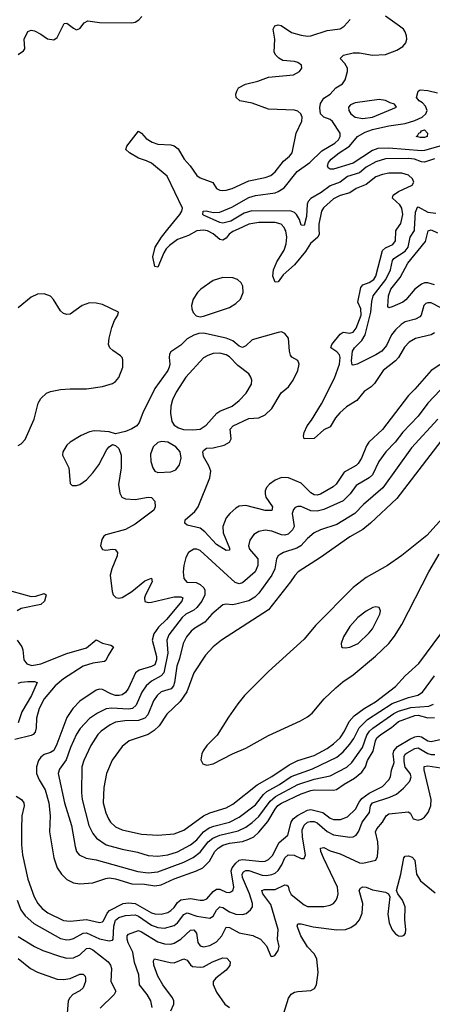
# Model space of a CAD drawing. Header units: inches. Extents: x 1550315 to 1685896, y 510706 to 640504.
# Tile 390 of 452: x 1671400 to 1673937, y 565229 to 571289. Entities that reach past the tile are written whole.
import ezdxf

# ---------------------------------------------------------------- set-up
doc = ezdxf.new("R2010")
doc.units = ezdxf.units.IN
doc.header["$MEASUREMENT"] = 0
doc.layers.add('B6576', color=7, linetype='Continuous')
doc.layers.add('B6577', color=7, linetype='Continuous')

msp = doc.modelspace()

# ---------------------------------------------------------------- linework, layer by layer
at = {"layer": 'B6576', "color": 5}
for points, elevation in [([(1672742.5, 570000), (1672710, 569985.6), (1672688.6, 569970), (1672670, 569945.4), (1672650, 569931.6), (1672630, 569935.8), (1672590, 569970.9), (1672554, 569990), (1672530, 569993.7), (1672490, 569989.3), (1672439, 569961), (1672370, 569936.6), (1672320.3, 569899.7), (1672300.9, 569879.1), (1672286.1, 569853.9), (1672250, 569765.2), (1672230, 569769.2), (1672219.2, 569830), (1672233.9, 569890), (1672271, 569950), (1672311.7, 570000)], 380), ([(1673240.5, 570000), (1673242.4, 569970), (1673233.1, 569950), (1673187.9, 569912.2), (1673157.4, 569862.6), (1673090, 569779.9), (1673020.4, 569719.6), (1672990, 569676), (1672970, 569672.8), (1672956.9, 569710), (1672961.5, 569750), (1672980.9, 569799.1), (1673027.3, 569870), (1673038.5, 569910), (1673042.8, 569950), (1673035.6, 569990), (1673030.5, 570000)], 380), ([(1673950, 569361.8), (1673930.5, 569349.5), (1673833.2, 569326.8), (1673795, 569305), (1673766.2, 569273.8), (1673729.7, 569210.3), (1673711.9, 569190), (1673635.7, 569130), (1673581.6, 569050), (1673561.5, 569030), (1673518.9, 569001.1), (1673474.1, 568945.9), (1673410, 568905.8), (1673368.7, 568870), (1673341.8, 568838.2), (1673310, 568782.6), (1673270, 568764.1), (1673210, 568711.3), (1673149.6, 568709.6), (1673144.9, 568724.9), (1673148.7, 568748.7), (1673167.7, 568790), (1673195.2, 568824.8), (1673255.2, 568924.8), (1673336.7, 569083.3), (1673367.5, 569170), (1673371.5, 569210), (1673366.5, 569226.5), (1673350, 569244.3), (1673313.2, 569270), (1673319.6, 569290), (1673370, 569354.3), (1673390, 569366.1), (1673430, 569359.2), (1673450, 569365), (1673469.2, 569390), (1673500.1, 569470), (1673496.8, 569510), (1673479.9, 569550), (1673498.3, 569641.7), (1673510, 569656.8), (1673550, 569671.2), (1673576.7, 569690), (1673589.3, 569710), (1673630.9, 569869.1), (1673650, 569884.1), (1673694.8, 569905.2), (1673711.3, 569928.7), (1673712.7, 569990), (1673719.7, 570000)], 380), ([(1673990, 569515.9), (1673930, 569547.1), (1673910, 569547.4), (1673898.3, 569541.7), (1673885.4, 569530), (1673869.5, 569470.5), (1673860, 569460), (1673834.2, 569445.8), (1673770, 569429.1), (1673746.2, 569413.8), (1673710, 569380.7), (1673687.3, 569350), (1673656.3, 569283.7), (1673626.7, 569250), (1673590, 569225.5), (1673475.5, 569170), (1673450, 569162), (1673444.4, 569164.4), (1673440.3, 569190), (1673446.8, 569250), (1673459, 569270), (1673504.9, 569315.1), (1673524.1, 569350), (1673559.7, 569490), (1673565.7, 569554.3), (1673574.6, 569590), (1673650.6, 569690), (1673681.2, 569750), (1673693.3, 569806.7), (1673700.9, 569819.1), (1673770, 569865.1), (1673789.5, 569890), (1673802, 569950), (1673827.6, 569992.4), (1673828.1, 570000)], 360), ([(1673950, 569656.8), (1673909.5, 569669.5), (1673890, 569669.5), (1673870, 569661.6), (1673830, 569629.9), (1673775.1, 569564.9), (1673755.5, 569550), (1673690, 569522), (1673670, 569516.2), (1673663.3, 569523.3), (1673668.7, 569590), (1673681.8, 569630), (1673738.6, 569701.4), (1673786.8, 569790), (1673895.1, 569924.9), (1673911.4, 569988.6), (1673930, 569995), (1673970, 569977.9)], 340), ([(1671390, 568668.7), (1671410, 568678.4), (1671434.5, 568705.5), (1671489, 568830), (1671514.2, 568930), (1671530, 568958), (1671564.7, 568990), (1671590, 569001.2), (1671650, 569012.7), (1671710, 569017.5), (1671810, 569017.4), (1671909.1, 569030.9), (1671970, 569050.2), (1671990, 569063.2), (1672010, 569086), (1672034.6, 569150), (1672034.7, 569194.7), (1672029.7, 569210), (1672020.2, 569220.2), (1671972.2, 569252.2), (1671954, 569270), (1671946.9, 569290), (1671949.7, 569330), (1671965.7, 569394.3), (1671982.8, 569437.2), (1672004, 569470), (1672008, 569490), (1671910, 569535.4), (1671870, 569545.4), (1671830, 569546.6), (1671784.9, 569530), (1671710, 569476.2), (1671690, 569474), (1671670, 569480.7), (1671650, 569498), (1671607.3, 569567.3), (1671590, 569587), (1671550, 569602.4), (1671510, 569599.6), (1671470, 569580.5), (1671390, 569515.4)], 420), ([(1674143.2, 569270), (1673931.1, 569130), (1673830, 569014.4), (1673790, 568975.7), (1673630, 568766.1), (1673546.3, 568690), (1673532.7, 568667.3), (1673501.7, 568590), (1673481.5, 568558.5), (1673470, 568546.4), (1673395.9, 568504.1), (1673345.1, 568430), (1673326.7, 568413.4), (1673250, 568368.2), (1673230, 568362), (1673210, 568364.6), (1673190, 568376.6), (1673130, 568437.2), (1673052, 568470), (1673010, 568472.1), (1672970, 568454.7), (1672936.1, 568430), (1672918, 568410), (1672909.3, 568390), (1672908.6, 568370), (1672914.3, 568350), (1672955, 568290), (1672951.4, 568268.6), (1672910, 568268.1), (1672790, 568298.2), (1672750, 568294.9), (1672730, 568282.9), (1672692.3, 568250), (1672670, 568223.5), (1672649.5, 568170), (1672652.1, 568130), (1672690, 568037.3), (1672690, 568023.7), (1672670, 568022), (1672610, 568059.6), (1672538, 568138.1), (1672510, 568160.1), (1672430, 568177.2), (1672414.7, 568190), (1672418.2, 568210), (1672477.5, 568262.5), (1672497.9, 568290), (1672569.9, 568470), (1672574.7, 568510), (1672563.5, 568543.5), (1672530, 568601.6), (1672526.5, 568630), (1672530, 568638.7), (1672548.9, 568651.1), (1672590, 568655), (1672657, 568670), (1672689.7, 568690), (1672699.8, 568710), (1672695, 568770), (1672713.5, 568790), (1672810, 568835), (1672870, 568838.5), (1672910, 568856.9), (1672950, 568895.6), (1673008, 568992), (1673053.8, 569030), (1673082.6, 569070), (1673109.8, 569130), (1673119.3, 569170), (1673111.1, 569191.1), (1673072.8, 569212.8), (1673064.6, 569224.6), (1673058.1, 569250), (1673052.7, 569330), (1673030, 569357.6), (1673010, 569367.4), (1672990, 569363.8), (1672830, 569319.1), (1672790, 569281), (1672770, 569271.9), (1672750, 569280.8), (1672710, 569313.4), (1672670, 569328.3), (1672530, 569359.4), (1672502, 569358), (1672470, 569346.8), (1672430, 569324.8), (1672390, 569286), (1672330, 569245.1), (1672321.1, 569230), (1672318.6, 569210), (1672323.5, 569170), (1672320.1, 569150), (1672310, 569129.8), (1672230, 569019.8), (1672156.8, 568870), (1672135, 568810), (1672119.6, 568790), (1672090, 568771.8), (1672050, 568755.6), (1671990, 568739.5), (1671950, 568752), (1671897.6, 568757.6), (1671858, 568758), (1671830, 568752.7), (1671777.3, 568730), (1671710.3, 568690), (1671690, 568670.7), (1671664.4, 568630), (1671662.6, 568610), (1671702, 568530), (1671710, 568434), (1671722.5, 568422.5), (1671750, 568422.4), (1671770, 568428.9), (1671810, 568457.4), (1671850, 568500.2), (1671886.8, 568550), (1671936.4, 568643.6), (1671950, 568660.5), (1671970, 568674), (1671990, 568668.2), (1672010, 568650.6), (1672023.2, 568610), (1672023.5, 568530), (1672007.5, 568427.5), (1672015.1, 568375.1), (1672028.8, 568350), (1672050, 568340.6), (1672110, 568335.7), (1672190.8, 568350.8), (1672210, 568347.6), (1672230, 568326.8), (1672234, 568290), (1672224.7, 568270), (1672110, 568184.2), (1672050, 568151.1), (1671930, 568118.4), (1671917.4, 568110), (1671904.5, 568090), (1671896, 568050), (1671908.5, 568028.5), (1671930, 568024.7), (1671970, 568030.2), (1671987.7, 568027.7), (1672001.5, 568010), (1671999.3, 567990), (1671966.8, 567910), (1671956.4, 567870), (1671967.7, 567770), (1671974, 567750), (1671992.1, 567732.1), (1672010, 567728.2), (1672030, 567733.5), (1672089, 567770), (1672170, 567836.6), (1672210, 567851.6), (1672215.5, 567830), (1672174.3, 567750), (1672167.5, 567730), (1672170, 567707.9), (1672190, 567701.9), (1672210, 567704), (1672350, 567738.1), (1672390, 567736.1), (1672404, 567730), (1672396.1, 567710), (1672301.8, 567598.2), (1672253.6, 567550), (1672224.7, 567510), (1672213.6, 567470), (1672241.1, 567370), (1672241.5, 567350), (1672230, 567319), (1672211.3, 567308.7), (1672134.8, 567285.2), (1672112, 567270), (1672070, 567175.3), (1672050, 567148.4), (1672030, 567133.8), (1672011.1, 567128.9), (1671990, 567130.3), (1671959.7, 567139.7), (1671910, 567165.9), (1671890, 567168.6), (1671870, 567162.4), (1671770, 567094), (1671725.9, 567050), (1671690, 566994.8), (1671628.7, 566830), (1671610, 566791.5), (1671590, 566778.5), (1671550, 566767.5), (1671529.4, 566750.6), (1671516.4, 566730), (1671502.3, 566690), (1671503.7, 566650), (1671519.8, 566610), (1671557, 566550), (1671579.6, 566470), (1671586.8, 566390), (1671584.1, 566290), (1671609, 566130), (1671630, 566070.3), (1671656.1, 566030), (1671690, 565997.1), (1671730, 565977.7), (1671770.8, 565970.8), (1671850, 565977.1), (1671930, 566004.2), (1671950, 566006.8), (1671990, 566000.9), (1672090, 565970.8), (1672168.2, 565968.2), (1672230, 565959.5), (1672270, 565964.4), (1672350, 566002.4), (1672487.6, 566050), (1672525.8, 566070), (1672567.8, 566110), (1672599.7, 566170), (1672619.9, 566190), (1672650, 566209.7), (1672690, 566220.5), (1672770, 566231.1), (1672810, 566245.1), (1672839.1, 566260.9), (1672870, 566289), (1672926.2, 566353.8), (1672970, 566430.1), (1672987.9, 566452.1), (1673010, 566467.7), (1673130, 566524.9), (1673190, 566545.4), (1673210, 566548.7), (1673330, 566546.8), (1673347.7, 566552.3), (1673395.1, 566584.9), (1673459.3, 566620.7), (1673502.9, 566657.1), (1673526.5, 566690), (1673539.5, 566730), (1673573.7, 566786.3), (1673587, 566850), (1673597.1, 566870), (1673620.2, 566890), (1673687.1, 566932.9), (1673730, 566970.1), (1673830, 567007.4), (1673850, 567009.2), (1673910, 566991.7), (1673950, 566995.2)], 420), ([(1674024, 569050), (1673910.1, 568929.9), (1673849.4, 568850), (1673757, 568750), (1673709.2, 568690), (1673650.5, 568629.4), (1673607.5, 568570), (1673570, 568488.2), (1673550, 568469.9), (1673470, 568422.8), (1673432.9, 568370), (1673390, 568328.6), (1673270, 568274.6), (1673230, 568264.6), (1673190, 568266.2), (1673130, 568293.6), (1673110, 568293.2), (1673094, 568286), (1673084.6, 568275.4), (1673076.3, 568250), (1673087.8, 568170), (1673078.4, 568150), (1673050, 568123.4), (1673030, 568116.9), (1673010, 568119.4), (1672950, 568140.9), (1672910, 568147.4), (1672870, 568139.8), (1672840.1, 568119.9), (1672815, 568085), (1672807.3, 568050), (1672813.7, 568030), (1672863.9, 567970), (1672864.7, 567930), (1672847.1, 567890), (1672770, 567823), (1672750, 567816.3), (1672724.4, 567824.4), (1672510, 568023), (1672490, 568031.1), (1672470, 568031.3), (1672437.3, 568010), (1672421.5, 567978.5), (1672409.2, 567930.8), (1672405.8, 567890), (1672410.3, 567850), (1672427.7, 567827.7), (1672485.1, 567825.1), (1672510, 567812.9), (1672531.5, 567791.5), (1672538.1, 567778.1), (1672539.3, 567750), (1672519.8, 567710), (1672490, 567670.5), (1672470, 567654.1), (1672421.7, 567630), (1672398.3, 567610), (1672317.6, 567502.4), (1672305.2, 567470), (1672311.3, 567390), (1672285.5, 567270), (1672269.8, 567250.2), (1672210, 567218.7), (1672177.7, 567190), (1672150.5, 567150), (1672115.6, 567070), (1672092.9, 567050), (1672070, 567045.9), (1671967.5, 567052.5), (1671932.3, 567047.7), (1671878.3, 567021.7), (1671830, 566989.1), (1671772.6, 566927.4), (1671749, 566891), (1671711.7, 566810), (1671686.4, 566733.6), (1671644.1, 566675.9), (1671636.8, 566650), (1671676.4, 566470), (1671718.4, 566330), (1671740.7, 566200.7), (1671750.3, 566170), (1671766.7, 566150), (1671808.5, 566128.5), (1671870, 566119.1), (1672126.2, 566046.2), (1672190, 566039.5), (1672250, 566045.4), (1672410, 566104.4), (1672467.3, 566132.7), (1672510, 566166.4), (1672559.7, 566230), (1672588.5, 566251.5), (1672630, 566269.4), (1672743.9, 566296.1), (1672790, 566319), (1672830, 566347.8), (1672870, 566385.9), (1672939.7, 566480.3), (1672972.3, 566507.7), (1673110, 566582.1), (1673210, 566614.5), (1673310, 566636.5), (1673411.7, 566688.3), (1673443.4, 566716.6), (1673507.3, 566810), (1673534.5, 566885.5), (1673550.6, 566909.4), (1673570.8, 566929.2), (1673701, 567019), (1673730, 567032.8), (1673804.8, 567055.2), (1673916.4, 567063.6), (1673944.4, 567075.6)], 440), ([(1673970.8, 568830), (1673810, 568654.8), (1673633, 568407), (1673514.3, 568305.7), (1673461.5, 568250), (1673350, 568183), (1673250, 568149.2), (1673210.3, 568130), (1673170, 568096.8), (1673128, 568052), (1673103.5, 568036.5), (1673023.1, 568010), (1673001.4, 567998.6), (1672990.1, 567989.9), (1672979.4, 567970), (1672967.9, 567910), (1672950.7, 567870), (1672870, 567760.3), (1672845.6, 567734.4), (1672810, 567711.9), (1672730, 567691.2), (1672708.5, 567688.5), (1672670, 567692.9), (1672650, 567687.6), (1672582.5, 567630), (1672539.4, 567580.6), (1672476.7, 567543.3), (1672454.8, 567525.2), (1672425.9, 567490), (1672405.3, 567450), (1672382.6, 567357.4), (1672365.7, 567310), (1672351.8, 567210), (1672345.2, 567190), (1672330.7, 567170), (1672270, 567152.2), (1672244.6, 567130), (1672223.1, 567096.9), (1672188.6, 567011.4), (1672170, 566989.4), (1672130, 566975.8), (1672045.9, 566974.1), (1671990, 566965.1), (1671955.9, 566950), (1671900.2, 566910), (1671880.6, 566890), (1671836.9, 566823.1), (1671794.8, 566730), (1671783.1, 566690), (1671780.8, 566530), (1671784.2, 566490), (1671825.8, 566330), (1671850, 566280.7), (1671872.2, 566252.2), (1671931.6, 566211.6), (1672030, 566184.5), (1672124.9, 566164.9), (1672190, 566144.4), (1672250, 566140.1), (1672310, 566149.6), (1672370, 566168), (1672450, 566211), (1672490, 566242), (1672530, 566291), (1672565.2, 566314.8), (1672593.8, 566326.2), (1672690, 566350.5), (1672750, 566380.3), (1672850, 566457.4), (1672899.8, 566520.2), (1672920.5, 566539.5), (1672997.5, 566582.5), (1673070, 566632), (1673200.6, 566679.4), (1673349.6, 566750.4), (1673390, 566783.6), (1673430.5, 566829.5), (1673455.1, 566864.9), (1673488.1, 566931.9), (1673537.9, 566982), (1673690, 567080.2), (1673790, 567116.9), (1673847.3, 567132.7), (1673877.6, 567150), (1673950, 567251.1)], 460), ([(1673990, 568694.8), (1673718.2, 568341.8), (1673556.5, 568190), (1673510, 568151.3), (1673430, 568106.1), (1673250, 567979.3), (1673111.8, 567890), (1673090.9, 567869.1), (1673065.2, 567830), (1672930, 567657.3), (1672640.3, 567470), (1672590.2, 567430), (1672541.7, 567378.3), (1672470.2, 567270), (1672427.7, 567152.3), (1672386.2, 567093.8), (1672304.7, 567015.3), (1672257.1, 566942.9), (1672226.3, 566913.7), (1672190, 566890.5), (1672074, 566850), (1672030, 566815.6), (1671969, 566731), (1671934.4, 566650), (1671916.4, 566563.6), (1671913, 566470), (1671930, 566408.5), (1671945.7, 566370), (1671959.3, 566350), (1671990, 566320.6), (1672030, 566302.2), (1672150, 566276.3), (1672250, 566269.5), (1672350, 566278.5), (1672410, 566301.6), (1672530, 566389.6), (1672570, 566407), (1672670, 566438.1), (1672710, 566460.1), (1672860.3, 566579.8), (1672950, 566630.6), (1673057.6, 566702.4), (1673110, 566729.2), (1673210, 566760.7), (1673290, 566802.7), (1673330, 566831.5), (1673371.3, 566870), (1673397.2, 566910), (1673426.9, 566970), (1673456.1, 567003.9), (1673518.4, 567050), (1673588.9, 567091.1), (1673710, 567185.1), (1673770, 567251.6), (1673853.5, 567326.5), (1673989.9, 567510)], 480), ([(1674018.6, 568241.5), (1673904.6, 568115.4), (1673749.5, 567990.5), (1673661.1, 567930), (1673530, 567855.8), (1673450, 567794.6), (1673219.7, 567560.3), (1673150, 567477.6), (1672930, 567277.6), (1672782.8, 567130), (1672740.8, 567079.2), (1672683.1, 566996.9), (1672614.9, 566885.1), (1672550, 566821.3), (1672528, 566790), (1672519.1, 566770), (1672514.6, 566734.6), (1672526.4, 566710), (1672550, 566700.3), (1672590, 566709.2), (1672709.2, 566770.8), (1672790, 566805.4), (1672930, 566883.5), (1673126.5, 566973.5), (1673170, 566997.6), (1673197.9, 567022.1), (1673271.8, 567110), (1673343.3, 567176.7), (1673386.3, 567213.7), (1673450, 567257.8), (1673587.2, 567372.8), (1673669.8, 567450), (1673705, 567495), (1673750, 567566.3), (1673915.3, 567890), (1673980.2, 567999.8)], 520), ([(1671351, 567771), (1671470, 567738.9), (1671499.1, 567740.9), (1671550, 567757.3), (1671562.4, 567750), (1671552.1, 567710), (1671530.2, 567690), (1671410, 567664.5), (1671385.2, 567650)], 380), ([(1671383.7, 567470), (1671413.2, 567430), (1671420.1, 567410), (1671424.7, 567350), (1671444.5, 567324.5), (1671475, 567315.1), (1671530, 567323.9), (1671690, 567388.5), (1671810, 567422.7), (1671870, 567472.1), (1671910, 567452.2), (1671959.6, 567439.6), (1671976.5, 567430), (1671943.2, 567376.8), (1671930, 567344.7), (1671921.8, 567338.2), (1671850, 567328.6), (1671790, 567309.9), (1671670, 567231.8), (1671618.7, 567190), (1671551.1, 567110), (1671518.7, 567050), (1671502.9, 566990), (1671501, 566930), (1671495.1, 566904.9), (1671482, 566890), (1671470, 566884.3), (1671370, 566859.9)], 380), ([(1671390, 567204.9), (1671410, 567212.5), (1671450, 567216.1), (1671490, 567215.9), (1671507.7, 567210), (1671471.6, 567130), (1671413.3, 567030), (1671390, 566962.3)], 360), ([(1671379.3, 566510), (1671410.1, 566490), (1671425.7, 566470), (1671426.7, 566450), (1671414, 566390), (1671411.7, 566308.3), (1671411.8, 566210), (1671417.9, 566150), (1671450, 566000.3), (1671489, 565890), (1671511.6, 565850), (1671538.9, 565818.9), (1671572.3, 565792.3), (1671670, 565746), (1671710, 565741.8), (1671810, 565751), (1671890, 565733.6), (1671910, 565737.4), (1671916.2, 565743.8), (1671938.7, 565790), (1671952.6, 565807.4), (1672035.8, 565850), (1672070, 565853.6), (1672110, 565849.2), (1672210, 565792.9), (1672230, 565787.2), (1672270, 565784.9), (1672310, 565794.7), (1672330, 565806.1), (1672350, 565824.8), (1672370, 565856.2), (1672390, 565872.4), (1672450, 565881.1), (1672510, 565869.6), (1672530, 565870.7), (1672550, 565878.3), (1672590, 565924.2), (1672610, 565937.6), (1672630, 565937.5), (1672670, 565920.1), (1672690, 565917.1), (1672699.1, 565920.9), (1672710.9, 565929.1), (1672716.7, 565950), (1672700.1, 566050), (1672707.1, 566070), (1672730, 566098), (1672750, 566116), (1672770, 566120.7), (1672890, 566108.7), (1672910, 566110.6), (1672930, 566119.8), (1672953.9, 566146.1), (1672994.6, 566225.4), (1673048.9, 566271.1), (1673069.7, 566350.3), (1673082.4, 566370), (1673108.1, 566391.9), (1673170, 566423.4), (1673190, 566429.2), (1673264.1, 566410), (1673310, 566375.2), (1673330, 566367.5), (1673372.8, 566367.2), (1673416.4, 566383.6), (1673465.2, 566430), (1673486.7, 566473.3), (1673503.9, 566496.1), (1673550, 566529.4), (1673630.6, 566570), (1673669.9, 566610), (1673680.1, 566630), (1673686.1, 566670), (1673701.9, 566718.1), (1673697.4, 566770), (1673701.6, 566790), (1673724, 566816), (1673798.8, 566861.2), (1673830, 566874.9), (1673850, 566878.7), (1673870, 566874.7), (1673910, 566851.2), (1673930, 566846.5), (1674050, 566872.8)], 380), ([(1671384.8, 565870), (1671407.3, 565810), (1671433.1, 565773.1), (1671487.3, 565727.3), (1671650, 565634.7), (1671690, 565626.7), (1671710, 565628.4), (1671730, 565634.2), (1671790, 565668), (1671810, 565669.7), (1671890, 565633.2), (1671950, 565619.7), (1671970, 565624), (1671975, 565630), (1671978.8, 565710), (1671990, 565746.7), (1672010, 565763), (1672050, 565775.7), (1672110, 565780.5), (1672130, 565772.4), (1672210, 565716), (1672250, 565701.1), (1672290, 565697.8), (1672350, 565714.4), (1672370.2, 565729.8), (1672410, 565782.5), (1672430, 565792.7), (1672490, 565772), (1672570, 565759.1), (1672590, 565772.6), (1672611, 565809), (1672630, 565828.3), (1672650, 565825), (1672690, 565799.1), (1672730, 565784.2), (1672770, 565781.9), (1672792.2, 565787.8), (1672819.8, 565810), (1672830.6, 565830), (1672832.4, 565850), (1672813.3, 565910), (1672769.9, 566010), (1672767.9, 566030), (1672776.2, 566043.8), (1672790, 566052.8), (1672810, 566053.2), (1672890, 566024.8), (1672917.2, 566022.8), (1672950, 566027.5), (1672970, 566035.7), (1672990, 566052.1), (1673012.6, 566087.4), (1673030, 566131.8), (1673050, 566149.5), (1673087.5, 566147.5), (1673130, 566127.6), (1673150, 566126.7), (1673157.2, 566150), (1673138.4, 566258.4), (1673137.4, 566302.6), (1673150, 566331.4), (1673170, 566349.5), (1673185.3, 566354.7), (1673210, 566354.1), (1673230, 566346.7), (1673290, 566292.2), (1673330, 566272.7), (1673430, 566257.9), (1673450, 566260.1), (1673469.4, 566270.6), (1673485, 566295), (1673505.6, 566350), (1673551.2, 566408.8), (1673556.6, 566450), (1673569.9, 566470), (1673675.4, 566504.6), (1673716.4, 566523.6), (1673760.3, 566559.7), (1673798.1, 566601.9), (1673807.3, 566630), (1673802.1, 566650), (1673770, 566689.8), (1673764.3, 566724.3), (1673764.6, 566755.4), (1673770.8, 566769.2), (1673782.1, 566777.9), (1673830, 566804), (1673850, 566807.3), (1673910, 566772.4), (1673930, 566766.7), (1673953.4, 566766.6)], 360), ([(1672215.6, 565210), (1672206.5, 565250), (1672184.6, 565290), (1672136.2, 565350), (1672131.9, 565410), (1672106, 565486), (1672095.6, 565550), (1672066.7, 565606.7), (1672059.9, 565630), (1672061.4, 565650), (1672070, 565660.9), (1672130, 565683.8), (1672150, 565676.3), (1672250, 565614.6), (1672290, 565602.3), (1672330, 565600.4), (1672350, 565605.3), (1672390, 565629.6), (1672450, 565686.3), (1672470, 565687.8), (1672487.5, 565667.5), (1672494.6, 565610), (1672509.7, 565589.7), (1672530, 565584.1), (1672570, 565591.7), (1672610, 565614.7), (1672642.9, 565650), (1672670, 565704.2), (1672690, 565702.6), (1672750, 565669.5), (1672833.3, 565653.3), (1672881.6, 565630), (1672918.4, 565590), (1672944.9, 565524.9), (1672950, 565522.8), (1672968, 565530), (1672990, 565561), (1672995.2, 565584.8), (1672986, 565630), (1672989, 565690), (1672944.5, 565844.5), (1672894.7, 565910), (1672889.9, 565930.1), (1672904.9, 565935.1), (1672970, 565935.8), (1673030, 565964.7), (1673042.9, 565962.9), (1673050, 565956.3), (1673056.1, 565930), (1673070, 565905.2), (1673150, 565842), (1673170, 565831.9), (1673270, 565831.3), (1673310, 565840.2), (1673330, 565850.3), (1673346, 565870), (1673354.2, 565890), (1673358.5, 565910), (1673355, 565950), (1673267.4, 566130), (1673251.4, 566170), (1673250, 566190.3), (1673270, 566193.6), (1673310, 566174.5), (1673370, 566154.8), (1673490, 566099.2), (1673510, 566097.2), (1673590, 566117.3), (1673601, 566139), (1673604.7, 566190), (1673601.9, 566230), (1673588.5, 566291.5), (1673595.7, 566310), (1673630.4, 566349.6), (1673654, 566390), (1673670, 566401.2), (1673790, 566414), (1673803.6, 566403.6), (1673820.5, 566370), (1673850, 566363.5), (1673870, 566368.5), (1673890, 566381.8), (1673912.8, 566410), (1673927.2, 566450), (1673930.9, 566490), (1673887.7, 566672.3), (1673886.9, 566693.1), (1673910, 566696.4), (1673990, 566685.4)], 340), ([(1673025, 565175), (1673053.3, 565266.7), (1673070, 565291.4), (1673090, 565303.9), (1673110, 565308.2), (1673190, 565315.3), (1673212.7, 565327.3), (1673224.2, 565350), (1673234.6, 565425.4), (1673226.5, 565510), (1673210, 565540.8), (1673170, 565582.4), (1673129.2, 565650), (1673105.8, 565710), (1673110, 565724), (1673130, 565723.9), (1673205.2, 565705.2), (1673350, 565688.2), (1673404, 565690), (1673437, 565703), (1673470, 565725.5), (1673490, 565748.9), (1673505.8, 565790), (1673509.2, 565850), (1673488.4, 565930), (1673495.7, 565944.3), (1673510, 565952.8), (1673530, 565950.1), (1673570, 565934.6), (1673650, 565919.6), (1673668.2, 565910), (1673675.3, 565890), (1673663.8, 565783.8), (1673671.8, 565730), (1673690, 565687.3), (1673710, 565663.8), (1673730, 565650.5), (1673750, 565648.4), (1673764.2, 565655.8), (1673772.7, 565667.3), (1673775.3, 565690), (1673768.7, 565748.7), (1673770.5, 565830), (1673754.8, 565870), (1673725.1, 565910), (1673716.9, 565930), (1673744.3, 566030), (1673761.7, 566130), (1673770, 566141.3), (1673790, 566143.6), (1673814.4, 566134.4), (1673830, 566116.3), (1673840.5, 566030), (1673864.7, 565990), (1673955.3, 565915.3)], 320), ([(1671390, 565646), (1671490, 565585.7), (1671541.3, 565561.3), (1671650, 565524.1), (1671690, 565512.6), (1671730, 565515.6), (1671770, 565534), (1671810, 565572), (1671830, 565574.6), (1671850, 565564.9), (1671944.7, 565490), (1671959.3, 565470), (1671964.8, 565450), (1671960.6, 565370), (1671990.3, 565310), (1671980.8, 565290), (1671894.9, 565205.1)], 340), ([(1671390, 565510.9), (1671466.5, 565450), (1671510, 565427.6), (1671630, 565384.1), (1671670, 565382.2), (1671710, 565388.6), (1671770, 565414.7), (1671790, 565415.2), (1671801.6, 565401.6), (1671805.5, 565390), (1671803.8, 565370), (1671790.1, 565329.9), (1671770, 565312.7), (1671726.5, 565290), (1671707.8, 565270), (1671698.3, 565250), (1671684.3, 565070)], 320), ([(1672328.6, 565190), (1672348.5, 565230), (1672347.9, 565250), (1672339.6, 565270), (1672279.9, 565350), (1672250, 565403.1), (1672224.7, 565470), (1672222.8, 565497.2), (1672229.5, 565510), (1672325.8, 565485.8), (1672350, 565484.6), (1672410, 565508.3), (1672430, 565500.9), (1672450, 565471.4), (1672463, 565463), (1672510, 565457.4), (1672530, 565459.1), (1672585.1, 565490), (1672633.6, 565510), (1672650, 565514.8), (1672673, 565513), (1672694.6, 565490), (1672692.3, 565467.7), (1672670, 565439.8), (1672607, 565390), (1672590.3, 565370), (1672588.9, 565351.1), (1672610, 565304.9), (1672662, 565230), (1672690, 565210.3)], 320)]:
    msp.add_lwpolyline(points, dxfattribs=dict(at, elevation=elevation))
for points, elevation in [([(1672650, 569703.4), (1672590, 569684.4), (1672513.6, 569630), (1672494.2, 569610), (1672467.3, 569570), (1672456.9, 569530), (1672458.5, 569510), (1672466.8, 569486.8), (1672486, 569466), (1672510, 569460.2), (1672530, 569464.7), (1672690, 569518.4), (1672730, 569541.5), (1672756.8, 569570), (1672775, 569610), (1672772.3, 569650), (1672762.2, 569670), (1672739.6, 569690), (1672710, 569701.1)], 420), ([(1672630, 569236.3), (1672590, 569234.1), (1672556.7, 569223.3), (1672530, 569207.7), (1672421.2, 569090), (1672363, 568997), (1672339.8, 568950), (1672330.2, 568910), (1672328.3, 568868.3), (1672336.5, 568816.5), (1672350, 568793), (1672377.1, 568777.1), (1672407.4, 568767.4), (1672464.2, 568764.2), (1672510, 568769.3), (1672546.8, 568793.2), (1672612.5, 568867.5), (1672630, 568878.8), (1672706.2, 568910), (1672750, 568945.7), (1672793.3, 568990), (1672825.1, 569045.1), (1672826.6, 569070), (1672820.9, 569090), (1672808.4, 569110), (1672740.8, 569160.8), (1672690, 569215), (1672670, 569227)], 440), ([(1672274, 568694), (1672250, 568687.1), (1672220.3, 568659.7), (1672204.8, 568615.2), (1672206.7, 568570), (1672219, 568530), (1672231.1, 568511.1), (1672250, 568502), (1672330, 568505.4), (1672360.5, 568519.5), (1672383.1, 568550), (1672393.3, 568590), (1672386.4, 568630), (1672360.4, 568660.4), (1672310, 568689.8)], 440), ([(1673590, 567675.8), (1673571.5, 567671.5), (1673530, 567649.7), (1673480.3, 567610), (1673430, 567554.7), (1673391.7, 567490), (1673376.4, 567450), (1673378.8, 567430), (1673384.9, 567424.9), (1673402.6, 567422.6), (1673430, 567426.9), (1673480.5, 567450), (1673550, 567514.9), (1673570, 567540.3), (1673614.5, 567630), (1673618.3, 567650), (1673611, 567671)], 540)]:
    msp.add_lwpolyline(points, close=True, dxfattribs=dict(at, elevation=elevation))
at = {"layer": 'B6577', "color": 5}
for points, elevation in [([(1671390, 571074), (1671422.6, 571097.4), (1671432, 571110), (1671427.1, 571170), (1671450, 571217.1), (1671470, 571224.2), (1671490, 571220.2), (1671530, 571199.6), (1671570, 571170.3), (1671610, 571165.8), (1671630, 571180.4), (1671673.4, 571266.6), (1671690, 571268.5), (1671730, 571236.9), (1671750, 571227.2), (1671770, 571234.4), (1671795.8, 571270), (1671818, 571282), (1671890, 571272.1), (1672089.8, 571270.2), (1672110, 571274.6), (1672132.5, 571287.5), (1672151.6, 571308.4)], 420), ([(1673950, 570432.4), (1673890, 570412.9), (1673870, 570413.6), (1673826.9, 570430), (1673790, 570435.3), (1673650, 570431.8), (1673590, 570414.7), (1673530, 570382), (1673490, 570347.2), (1673415.6, 570324.4), (1673371.2, 570288.8), (1673310, 570265.8), (1673254.3, 570225.7), (1673190, 570187.7), (1673173.6, 570170), (1673167.3, 570152.7), (1673162.9, 570077.1), (1673150, 570021.6), (1673130, 570025.1), (1673119.6, 570059.6), (1673101.7, 570090), (1673090, 570101.7), (1673070, 570110.6), (1672827.2, 570112.8), (1672781, 570099), (1672697.5, 570050), (1672650, 570037.5), (1672630, 570041.1), (1672530, 570086.6), (1672526.4, 570090), (1672527.4, 570110), (1672546.3, 570113.7), (1672590, 570102.2), (1672630, 570105.5), (1672704.4, 570135.6), (1672810, 570195.7), (1672850, 570206.7), (1672970, 570224.3), (1672990, 570231.6), (1673025.5, 570254.5), (1673105.4, 570354.6), (1673185, 570410), (1673258.3, 570481.7), (1673337.7, 570530), (1673359.8, 570550), (1673370.6, 570570), (1673370.6, 570590.6), (1673322.9, 570662.9), (1673310, 570674.3), (1673270, 570688.7), (1673250, 570709.6), (1673246.2, 570746.2), (1673250, 570774), (1673270, 570805.8), (1673309.5, 570830), (1673343.7, 570870), (1673386, 570894), (1673401.8, 570918.2), (1673416.5, 570970), (1673415.7, 570990), (1673400.2, 571020.2), (1673371.6, 571050), (1673391.8, 571070), (1673450, 571085), (1673490, 571085.1), (1673570, 571070.1), (1673650, 571075.8), (1673718.9, 571101.1), (1673755, 571125), (1673773.8, 571146.2), (1673781, 571170), (1673779.5, 571190), (1673770, 571214.8), (1673759.5, 571230), (1673736, 571250), (1673649.9, 571310)], 360), ([(1672311.7, 570000), (1672384.9, 570090), (1672397.9, 570110), (1672400.2, 570130), (1672306.4, 570326.4), (1672210, 570406), (1672180.4, 570420.4), (1672130, 570435.8), (1672075.6, 570470), (1672052.3, 570490), (1672058, 570510), (1672130, 570604), (1672150, 570590.6), (1672177.4, 570557.4), (1672215.1, 570535.1), (1672250, 570522.9), (1672330, 570518.2), (1672350, 570512.9), (1672374.3, 570494.3), (1672411.8, 570430), (1672447.5, 570390), (1672490, 570331.1), (1672510, 570315.4), (1672586.7, 570286.7), (1672610.8, 570250), (1672630, 570239.3), (1672650, 570237.6), (1672670, 570238.9), (1672706, 570250), (1672810, 570296.5), (1672910, 570316.9), (1672943.7, 570330), (1672970, 570352.2), (1673021.5, 570418.5), (1673058.7, 570450), (1673075.1, 570470), (1673100.5, 570590), (1673134.9, 570665.1), (1673136, 570690), (1673129.7, 570710), (1673110, 570726.4), (1673090, 570732.7), (1672930, 570737.6), (1672830, 570774.6), (1672753.2, 570790), (1672731.3, 570810), (1672729.8, 570830), (1672734.5, 570850), (1672746, 570870), (1672787.8, 570892.2), (1672863.7, 570910), (1672930, 570934.9), (1673082.7, 570950), (1673121.3, 570970), (1673134, 570990), (1673132, 571010), (1673110, 571024.7), (1673090, 571031.4), (1673018, 571038), (1672992.6, 571052.6), (1672974.7, 571070), (1672965.6, 571090), (1672969.9, 571170), (1672958.9, 571230), (1672968.2, 571251.8), (1672990, 571257.6), (1673007.5, 571252.5), (1673070.5, 571210), (1673130, 571193.7), (1673170, 571188.1), (1673190, 571190.2), (1673290, 571222.7), (1673370, 571233.4), (1673394.3, 571250), (1673432.6, 571290)], 380), ([(1674050, 570529.3), (1673890, 570483.9), (1673870, 570481.8), (1673670, 570497.9), (1673603.3, 570496.7), (1673570, 570484.2), (1673450, 570406), (1673330, 570369.9), (1673308.5, 570368.5), (1673296.6, 570376.6), (1673291.8, 570390), (1673299.8, 570410), (1673315.7, 570430), (1673364.3, 570470), (1673428, 570510), (1673476.8, 570570), (1673523.7, 570596.3), (1673570, 570613.2), (1673670, 570636.3), (1673770.2, 570649.8), (1673830, 570668.2), (1673874.5, 570690), (1673897.6, 570710), (1673905.6, 570730), (1673896.1, 570756.1), (1673876.7, 570776.7), (1673856.4, 570790), (1673840.5, 570810), (1673849.6, 570850), (1673863.5, 570856.5), (1673910, 570853.2), (1673970, 570838.8)], 340), ([(1673719.7, 570000), (1673744.5, 570035.5), (1673756.1, 570090), (1673749.9, 570130), (1673737.1, 570150), (1673693.3, 570190), (1673696.8, 570210), (1673728.9, 570231.1), (1673813.3, 570270), (1673824, 570290), (1673816.4, 570310), (1673790, 570333.2), (1673750, 570344.1), (1673670, 570344), (1673630, 570336.7), (1673590, 570321.8), (1673530, 570275.4), (1673470, 570251), (1673430, 570223.1), (1673370, 570206.2), (1673330, 570185.8), (1673269, 570131), (1673256.2, 570110), (1673238.5, 570030), (1673240.5, 570000)], 380), ([(1673828.1, 570000), (1673834.9, 570105.1), (1673845.7, 570134.3), (1673850, 570136.5), (1673910, 570103.9), (1673959, 570099)], 360), ([(1673030.5, 570000), (1673025.5, 570010), (1673007.2, 570030), (1672970, 570041.4), (1672870, 570041.6), (1672810, 570029.9), (1672742.5, 570000)], 380)]:
    msp.add_lwpolyline(points, dxfattribs=dict(at, elevation=elevation))
for points, elevation in [([(1673610, 570797.4), (1673462.2, 570777.8), (1673434.3, 570765.7), (1673422.4, 570750), (1673424.2, 570730), (1673436.5, 570710), (1673462, 570690), (1673510, 570680.9), (1673570, 570688.5), (1673718, 570750), (1673705.1, 570770), (1673677.3, 570777.3), (1673650, 570791.3)], 360), ([(1673863.2, 570563.2), (1673838, 570570), (1673846, 570574), (1673854, 570590), (1673864.7, 570595.3), (1673870, 570606), (1673890, 570611.4), (1673906.8, 570590), (1673906, 570570), (1673890, 570564.2)], 320)]:
    msp.add_lwpolyline(points, close=True, dxfattribs=dict(at, elevation=elevation))

doc.saveas('drawing.dxf')
